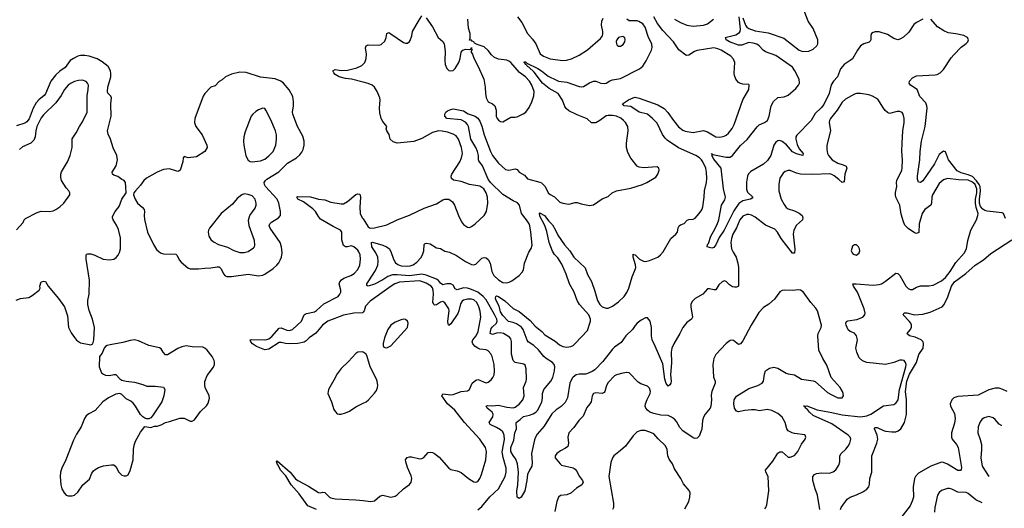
# Model space of a CAD drawing. Header units: inches. Extents: x 2057696 to 2160536, y 827480 to 1016834.
# Tile 404 of 422: x 2136681 to 2146199, y 993542 to 998264. Entities that reach past the tile are written whole.
import ezdxf

# ---------------------------------------------------------------- set-up
doc = ezdxf.new("R2010")
doc.units = ezdxf.units.IN
doc.header["$MEASUREMENT"] = 0
doc.layers.add('C1939', color=7, linetype='Continuous')
doc.layers.add('C1949', color=7, linetype='Continuous')

msp = doc.modelspace()

# ---------------------------------------------------------------- linework, layer by layer
at = {"layer": 'C1939', "color": 5}
for points, elevation in [([(2136646.2, 995553.8), (2136690, 995568.2), (2136770, 995580.4), (2136803.3, 995596.7), (2136869, 995650), (2136879.3, 995670), (2136877.2, 995690), (2136889.2, 995730), (2136916, 995736), (2136930, 995732), (2136955.5, 995690), (2137054.9, 995570), (2137113.4, 995490), (2137142.9, 995402.9), (2137153.7, 995290), (2137178.5, 995238.6), (2137210, 995190.8), (2137230, 995167.3), (2137270, 995140.5), (2137370, 995121), (2137388, 995130), (2137397.2, 995170), (2137402.9, 995290), (2137384.2, 995370), (2137352.7, 995452.7), (2137339.6, 995510), (2137339.6, 995550), (2137351.8, 995610), (2137354.5, 995745.5), (2137323.5, 995950), (2137322.9, 995990), (2137330, 995999.1), (2137338.9, 996001.1), (2137370, 995999.5), (2137407.7, 995987.7), (2137488.2, 995948.2), (2137550, 995941.7), (2137590, 995948.7), (2137615.3, 995964.7), (2137633.2, 995986.8), (2137646.2, 996013.8), (2137654.8, 996050), (2137654.5, 996154.5), (2137635.2, 996235.2), (2137617, 996277), (2137585.6, 996330), (2137577, 996350), (2137578, 996362), (2137604.5, 996410), (2137641.7, 996458.3), (2137669.7, 996530.3), (2137709.2, 996590), (2137706.8, 996646.8), (2137703.7, 996690), (2137690, 996709.2), (2137670, 996718.4), (2137630, 996749.5), (2137590, 996761.2), (2137579, 996770), (2137574, 996790), (2137613.2, 996850), (2137625.2, 996910), (2137619.3, 996950), (2137585.3, 997025.3), (2137557.6, 997110), (2137537.1, 997157.1), (2137531.5, 997190), (2137566, 997330), (2137561.1, 997450), (2137569.5, 997510), (2137563.3, 997523.3), (2137532.7, 997552.7), (2137528.6, 997570), (2137533.8, 997610), (2137561.4, 997710), (2137563.7, 997743.7), (2137559.7, 997770), (2137537.6, 997810), (2137477.3, 997857.3), (2137430, 997885.3), (2137351.4, 997911.4), (2137310, 997918), (2137270, 997917.1), (2137243, 997910), (2137200.4, 997890), (2137170, 997869.7), (2137119.3, 997800.7), (2137070, 997766.8), (2137030, 997730.9), (2136982.2, 997670), (2136930, 997548.3), (2136916.5, 997530), (2136867.2, 997490), (2136841.3, 997458.7), (2136811.3, 997408.7), (2136773.5, 997306.5), (2136750, 997277.7), (2136730, 997263.7), (2136650, 997236.9)], 420), ([(2140000, 997660.4), (2139890, 997687.8), (2139830, 997696), (2139770, 997712.3), (2139730, 997732.7), (2139717, 997750), (2139709.6, 997770.4), (2139730, 997782), (2139790, 997772.7), (2139850, 997775.3), (2139940.2, 997799.8), (2139990, 997821.7), (2140000, 997832.2)], 380), ([(2136650, 996233.4), (2136714.8, 996305.2), (2136725.6, 996330), (2136737.7, 996342.3), (2136850, 996399.1), (2136890, 996414), (2136970, 996410.4), (2137003.9, 996416.1), (2137030, 996428), (2137070, 996455.5), (2137106.6, 996490), (2137166.6, 996570), (2137166.6, 996590), (2137156, 996610), (2137130, 996639.3), (2137084.2, 996710), (2137078, 996738), (2137078, 996770), (2137085.8, 996794.2), (2137144.7, 996890), (2137169.8, 996950.2), (2137187.1, 997030), (2137190, 997110.7), (2137228.6, 997171.4), (2137258.7, 997230), (2137290, 997275.5), (2137334.2, 997370), (2137333.3, 997526.7), (2137344.8, 997590), (2137345.1, 997630), (2137338, 997650), (2137324.7, 997664.7), (2137290, 997679.3), (2137250, 997677.1), (2137210, 997665), (2137177.4, 997650), (2137150.2, 997630), (2137115.6, 997590), (2137081.4, 997530), (2137030, 997459.8), (2136910, 997344.2), (2136890, 997316.4), (2136846.4, 997230), (2136837.2, 997190), (2136832.3, 997130), (2136819.1, 997100.9), (2136790, 997070.9), (2136710, 997034.5), (2136678.9, 997010)], 440), ([(2140000, 995437.8), (2139993.4, 995430), (2139910, 995427.7), (2139810, 995407.2), (2139660.7, 995350), (2139607.6, 995310), (2139545.1, 995234.9), (2139479.6, 995190), (2139450, 995158.9), (2139431.9, 995148.1), (2139370, 995134), (2139289.9, 995129.9), (2139250, 995132.8), (2139210, 995144.2), (2139190, 995142.9), (2139090, 995079.8), (2139050, 995072.4), (2138970, 995105.6), (2138932.7, 995130), (2138915.1, 995150), (2138909.4, 995170), (2138925.7, 995174.3), (2139050, 995170.2), (2139070, 995171.5), (2139090, 995179), (2139118.1, 995201.9), (2139190, 995282), (2139210, 995287.2), (2139263.6, 995263.6), (2139290, 995259.4), (2139317.6, 995270), (2139404.6, 995350), (2139429.8, 995410), (2139440.9, 995419.1), (2139454.6, 995425.5), (2139530, 995439.7), (2139550, 995452.6), (2139621.7, 995518.3), (2139758.3, 995590), (2139775.3, 995610), (2139784.4, 995630), (2139784, 995650), (2139768.3, 995710), (2139775.1, 995730), (2139791.8, 995748.2), (2139815.7, 995764.3), (2139880.7, 995790), (2139913.7, 995810), (2139950, 995849), (2139968.2, 995890), (2139976.1, 995950), (2139971.6, 995991.6), (2139960.2, 996020.2), (2139950, 996036.9), (2139910, 996069.6), (2139890, 996077), (2139850, 996067.3), (2139830, 996067.3), (2139810, 996082.7), (2139794.7, 996134.7), (2139795.3, 996210), (2139783, 996230), (2139710, 996266.6), (2139590, 996336.4), (2139570, 996360.5), (2139540.6, 996410), (2139515.7, 996435.7), (2139424.9, 996504.9), (2139369.8, 996530), (2139359.5, 996550), (2139365.2, 996554.8), (2139491.7, 996551.7), (2139569, 996529), (2139630, 996523.1), (2139690, 996501.7), (2139790, 996484.6), (2139810, 996484.9), (2139850, 996505.3), (2139930, 996575.3), (2139950, 996581.6), (2139970, 996576), (2139975.8, 996550), (2139968.8, 996451.2), (2139973.4, 996390), (2139992, 996350), (2140000, 996337.8)], 380), ([(2140000, 995049.9), (2139994, 995054), (2139950, 995051.5), (2139930, 995037.6), (2139860.5, 994959.5), (2139790, 994894), (2139750, 994842), (2139719.2, 994780.8), (2139664.9, 994690), (2139660.7, 994650), (2139696.3, 994570), (2139718, 994498), (2139733.2, 994473.2), (2139750, 994456), (2139770, 994450.7), (2139790, 994450.6), (2139830, 994463.1), (2139870, 994481.7), (2139930, 994523.6), (2140000, 994556.4)], 420), ([(2139550.2, 993530.2), (2139465.2, 993565.2), (2139381.7, 993681.7), (2139303.8, 993770), (2139254.2, 993854.2), (2139202.3, 993910), (2139179.6, 993959.5), (2139169.9, 993970), (2139164.5, 993990), (2139170, 994001.6), (2139297, 993890), (2139347, 993827), (2139369.2, 993809.2), (2139474.2, 993754.2), (2139570, 993694), (2139590, 993691.3), (2139610, 993699), (2139630, 993696), (2139675.3, 993650), (2139690, 993642.1), (2139730, 993633.9), (2139930, 993624.8), (2140000, 993616.8)], 380)]:
    msp.add_lwpolyline(points, dxfattribs=dict(at, elevation=elevation))
for points, elevation in [([(2138810, 997755.8), (2138730, 997736.4), (2138670, 997711.3), (2138639.1, 997680.9), (2138610, 997666.3), (2138570, 997623.1), (2138529.3, 997610.7), (2138470.4, 997550), (2138453.9, 997526.1), (2138374.9, 997310), (2138370.3, 997270), (2138383.1, 997230), (2138444.9, 997150), (2138490.6, 997050), (2138493.4, 997030), (2138470.7, 996990), (2138390, 996938), (2138310, 996929.3), (2138270, 996942), (2138261, 996930), (2138257.3, 996890), (2138233, 996810), (2138219.9, 996800.1), (2138210, 996797.6), (2138190, 996801.7), (2138130, 996821.7), (2138070, 996815.1), (2138010, 996791.1), (2137907.8, 996732.2), (2137881.1, 996710), (2137850, 996665.6), (2137800.7, 996610), (2137786, 996590), (2137782.8, 996570), (2137797.1, 996530), (2137820.5, 996490), (2137867.3, 996450), (2137884, 996430), (2137887.7, 996410), (2137883, 996370), (2137887.9, 996332.1), (2137915.3, 996210), (2137974.3, 996090), (2138004.1, 996044.1), (2138030, 996018.7), (2138050, 996006), (2138070, 996002.4), (2138190, 995998), (2138204.9, 995984.9), (2138224.4, 995944.4), (2138241.2, 995921.2), (2138305.8, 995865.9), (2138330, 995855.8), (2138410, 995854.6), (2138470, 995863.1), (2138530, 995864), (2138590, 995875.9), (2138610, 995874.2), (2138630, 995854.4), (2138650, 995806), (2138668.2, 995788.2), (2138683, 995783), (2138730, 995782), (2138890, 995802.8), (2138990, 995789), (2139030, 995794.9), (2139050, 995804.4), (2139130, 995858.5), (2139165.4, 995890), (2139186.6, 995913.4), (2139200.3, 995939.7), (2139210.8, 995970), (2139217.1, 996010), (2139211.8, 996068.2), (2139199, 996110), (2139102.8, 996250), (2139094, 996270), (2139098.7, 996290), (2139113.7, 996306.3), (2139183.6, 996350), (2139202, 996370), (2139202.8, 996410), (2139185.5, 996490), (2139169.3, 996529.3), (2139057.4, 996650), (2139047.7, 996670), (2139045.3, 996690), (2139056, 996710), (2139070, 996721.8), (2139186.2, 996793.8), (2139270, 996878), (2139355.6, 996930), (2139390, 996958.7), (2139410, 996984.4), (2139422, 997010), (2139431, 997050), (2139432, 997090), (2139418, 997138), (2139366.4, 997230), (2139322.9, 997350), (2139319.3, 997370), (2139328.3, 997430), (2139328.3, 997470), (2139321.7, 997521.7), (2139286.2, 997586.2), (2139231, 997651), (2139205.2, 997670), (2139150, 997691.2), (2139010, 997708.2), (2138870, 997752.8)], 420), ([(2139030, 997409.2), (2138990, 997392.3), (2138964.9, 997375.1), (2138934.8, 997350), (2138918.8, 997330), (2138861.2, 997178.8), (2138848.4, 997131.6), (2138845.4, 997090), (2138849.2, 997050), (2138867.4, 996947.4), (2138890, 996906.8), (2138910, 996893.4), (2138930, 996888.5), (2139010, 996900.9), (2139050, 996916), (2139090, 996947.4), (2139131.2, 996990), (2139158.5, 997050), (2139164.7, 997110), (2139162.2, 997150), (2139152.4, 997190), (2139110, 997296), (2139059.3, 997390), (2139050, 997404)], 440), ([(2138850, 996580.5), (2138830, 996571.8), (2138783.1, 996536.9), (2138737.7, 996482.3), (2138630, 996389.6), (2138516.3, 996250), (2138506, 996230), (2138502.4, 996210), (2138510.4, 996170), (2138530, 996140.5), (2138555.9, 996115.9), (2138602, 996090), (2138690, 996064), (2138750, 996034.6), (2138810, 996014.9), (2138850, 996013.1), (2138890, 996024.2), (2138941.6, 996058.4), (2138952.3, 996070), (2138955.6, 996084.4), (2138951.5, 996130), (2138900.3, 996270), (2138893.6, 996326.4), (2138907.2, 996372.8), (2138959, 996441), (2138966.8, 996470), (2138966.8, 996490), (2138957.2, 996530), (2138930, 996559.8), (2138890, 996575.1)], 440), ([(2137790, 995169.6), (2137750, 995164.7), (2137676.7, 995143.3), (2137557.3, 995122.7), (2137526.2, 995113.8), (2137510, 995104), (2137498.8, 995090), (2137479.8, 995040.2), (2137451.6, 995008.4), (2137448.5, 994910), (2137473.4, 994850), (2137490, 994837.1), (2137511.5, 994828.5), (2137550, 994826.4), (2137590, 994835.5), (2137610, 994833.4), (2137650, 994793.1), (2137670, 994780.8), (2137710, 994770.3), (2137790, 994759.5), (2137870, 994737.1), (2137910, 994720.5), (2137990, 994722), (2138070, 994710.8), (2138082.8, 994690), (2138075.8, 994630), (2138054.6, 994570), (2138042.6, 994550), (2137965.3, 994434.7), (2137950, 994417.2), (2137930, 994405.2), (2137910, 994405.2), (2137890, 994412), (2137870, 994426.6), (2137850, 994449.6), (2137801.5, 994530), (2137778, 994558), (2137755.6, 994575.6), (2137710, 994599.4), (2137670, 994640.4), (2137650, 994649.8), (2137610, 994644.8), (2137539.5, 994610), (2137485.7, 994570), (2137410, 994487.8), (2137350, 994455.8), (2137324.4, 994435.6), (2137306.7, 994410), (2137276.1, 994330), (2137230, 994256.9), (2137201.4, 994198.6), (2137126, 994010), (2137088, 993930), (2137075.6, 993890), (2137072.7, 993850), (2137079, 993770), (2137090.2, 993730), (2137110, 993692), (2137130, 993670.3), (2137150, 993662.8), (2137190, 993662), (2137210, 993668.9), (2137243.2, 993696.8), (2137292.6, 993767.4), (2137357, 993823), (2137378.9, 993881.1), (2137394.8, 993905.2), (2137410, 993918.3), (2137444.4, 993935.6), (2137490, 993951.7), (2137570, 993962.4), (2137590, 993960.5), (2137610, 993946.8), (2137640.4, 993890), (2137670, 993861.6), (2137690, 993854.9), (2137710, 993854.9), (2137730, 993864.9), (2137750, 993906), (2137779.2, 994010), (2137780.9, 994110), (2137787.7, 994152.3), (2137799.7, 994190), (2137850, 994278.8), (2137890, 994331), (2137950, 994322.8), (2137984.7, 994335.3), (2138010, 994336), (2138050, 994347.3), (2138090, 994370.7), (2138130, 994379.1), (2138230, 994412.7), (2138270, 994413), (2138330, 994384.9), (2138350, 994384.9), (2138370, 994398), (2138430, 994475.8), (2138488.2, 994531.8), (2138503, 994557), (2138514.7, 994605.3), (2138511.2, 994630), (2138473.8, 994710), (2138469.8, 994730.2), (2138471.8, 994768.2), (2138493.9, 994826.1), (2138555.5, 994904.5), (2138563, 994930), (2138563, 994950), (2138559.7, 994970), (2138541.6, 995010), (2138494.5, 995070), (2138470, 995089.6), (2138450, 995098.9), (2138350, 995103.1), (2138290, 995111), (2138250, 995102.7), (2138210, 995087.4), (2138110, 995026.3), (2138090, 995025.1), (2138066.6, 995050), (2138050, 995084), (2138033.2, 995093.2), (2137930, 995114.5), (2137830, 995161.6)], 420)]:
    msp.add_lwpolyline(points, close=True, dxfattribs=dict(at, elevation=elevation))
at = {"layer": 'C1949', "color": 5}
for points, elevation in [([(2143670, 998280.4), (2143695.8, 998210), (2143711.5, 998191.5), (2143730, 998179.2), (2143790, 998156.8), (2143916.7, 998136.7), (2144066.4, 998086.4), (2144215.5, 997970), (2144250, 997957.3), (2144310, 997958.3), (2144350, 997979.6), (2144386, 998010), (2144395.4, 998030), (2144397.2, 998070), (2144350, 998178), (2144304.1, 998250), (2144255, 998375)], 320), ([(2140000, 997832.2), (2140016.9, 997850), (2140031.3, 997890), (2140033, 997930), (2140024.7, 997990), (2140029.7, 998010.3), (2140050, 998019.3), (2140150, 998016.3), (2140175.9, 998024.1), (2140210, 998056), (2140222.9, 998090), (2140229.5, 998130), (2140243.2, 998136.8), (2140250, 998138.8), (2140270, 998127.3), (2140390, 998042.8), (2140410, 998036), (2140430, 998038), (2140450, 998051.3), (2140456.6, 998063.4), (2140473.3, 998106.7), (2140479.5, 998150), (2140537, 998250), (2140570, 998301)], 380), ([(2140610, 998282.8), (2140670, 998194.8), (2140727.7, 998090), (2140772.1, 998052.1), (2140784.9, 998030), (2140795.5, 997955.5), (2140792.2, 997870), (2140795.3, 997830), (2140810, 997790.8), (2140830, 997773.4), (2140850, 997770.6), (2140870, 997774), (2140890, 997790.8), (2140925.6, 997850), (2140938.7, 997890), (2140949.6, 997950.4), (2140964, 997970), (2140990, 997978.8), (2141030, 997974), (2141042, 997978), (2141050, 997994), (2141052, 997970), (2141043.6, 997956.4), (2141044.7, 997950), (2141058, 997930), (2141070, 997892), (2141112.4, 997812.4), (2141168.9, 997688.9), (2141182, 997610), (2141183.6, 997550), (2141190.4, 997510), (2141210.4, 997470.3), (2141250, 997452), (2141272.8, 997430), (2141285.8, 997390), (2141286.7, 997330), (2141298, 997310), (2141310, 997294), (2141330, 997278.8), (2141350, 997276.3), (2141430, 997322), (2141470, 997321.6), (2141490, 997326), (2141547, 997353), (2141572.3, 997370), (2141606.1, 997413.9), (2141631.8, 997468.2), (2141652.2, 997527.8), (2141653.8, 997570), (2141633.1, 997630), (2141608.2, 997670), (2141570.7, 997710), (2141513.7, 997753.7), (2141429.7, 997850), (2141410, 997864.2), (2141390, 997871.7), (2141310, 997883.5), (2141270, 997896.9), (2141242.5, 997922.5), (2141210, 997966.6), (2141170, 998000.9), (2141104.1, 998024.1), (2141078, 998038), (2141070, 998048), (2141055.3, 998055.3), (2141050, 998066), (2141030, 998066), (2141036.4, 998083.6), (2141035.1, 998130), (2141020.7, 998180.7), (2141012.3, 998270)], 380), ([(2144414.7, 993530), (2144392, 993670), (2144370, 993729), (2144348.1, 993811.9), (2144347.8, 993850), (2144363.7, 993870), (2144382.5, 993877.5), (2144430, 993883.1), (2144510, 993881.6), (2144545.4, 993894.6), (2144570, 993914), (2144600.5, 993959.5), (2144607.6, 993990), (2144609.7, 994050.3), (2144622, 994070), (2144667.3, 994112.7), (2144690, 994142), (2144706, 994170), (2144716.2, 994210), (2144707.6, 994230), (2144689.6, 994250), (2144530, 994357.9), (2144350, 994438.8), (2144315.8, 994470), (2144296.2, 994496.2), (2144277, 994510), (2144277, 994517), (2144267.5, 994527.5), (2144258, 994530), (2144290, 994531.7), (2144390, 994492.7), (2144530, 994468.4), (2144630, 994443.6), (2144810, 994424.8), (2144870, 994436), (2144907.8, 994452.2), (2145030, 994530.8), (2145130, 994545.3), (2145150, 994557.6), (2145160.5, 994570), (2145171.6, 994590), (2145185.7, 994690), (2145247.6, 994910), (2145249.7, 994930), (2145244.2, 994950), (2145230, 994969.5), (2145210, 994973.6), (2145190, 994973.3), (2145129.5, 994949.5), (2145050, 994933), (2144871, 994951), (2144826.9, 994966.9), (2144796.2, 994996.2), (2144771.6, 995050), (2144764.7, 995090), (2144779.7, 995170), (2144771.1, 995210), (2144750, 995235.1), (2144709.7, 995249.7), (2144690, 995266), (2144671.2, 995310), (2144668, 995330), (2144673.4, 995346.6), (2144686.2, 995353.8), (2144773.9, 995366.1), (2144830.8, 995389.2), (2144849.6, 995410), (2144852.9, 995427.1), (2144844.7, 995470), (2144781.1, 995630), (2144742, 995690), (2144735.3, 995710), (2144767.8, 995712.2), (2144930, 995698.3), (2144990, 995704.9), (2145010, 995712.4), (2145050, 995737.6), (2145150, 995814), (2145170, 995810.8), (2145190, 995790.8), (2145246.4, 995690), (2145270, 995665.5), (2145290, 995655.5), (2145310, 995657.1), (2145350, 995679.5), (2145389.8, 995690.2), (2145470, 995692.1), (2145510, 995698.4), (2145590, 995740.5), (2145630, 995771.8), (2145675.7, 995830), (2145730, 995918.5), (2145810, 996007.4), (2145833.3, 996050), (2145845.7, 996130), (2145876.5, 996230), (2145931, 996329), (2145943.7, 996370), (2145944.6, 996390), (2145927.1, 996447.1), (2145919.7, 996490), (2145920.3, 996530), (2145931.7, 996590), (2145932.4, 996630), (2145915.7, 996670), (2145890, 996694.8), (2145850, 996711.7), (2145754.4, 996714.4), (2145650.3, 996729.7), (2145610, 996715.1), (2145570, 996679.6), (2145504.2, 996570), (2145498.2, 996550), (2145495.8, 996490), (2145489.1, 996470.9), (2145430, 996429.7), (2145404.2, 996390), (2145376.2, 996290), (2145372.1, 996208), (2145350, 996198.9), (2145330, 996204.4), (2145270, 996246.9), (2145238.4, 996278.4), (2145223.1, 996310), (2145202.6, 996382.6), (2145187.3, 996470), (2145151.4, 996550), (2145147.6, 996570), (2145147.8, 996592.2), (2145159.3, 996650), (2145156.8, 996690), (2145160.3, 996710), (2145207.7, 996810), (2145212.8, 996830), (2145213.6, 996910), (2145207.7, 996992.3), (2145209.8, 997070), (2145218.2, 997190), (2145230.8, 997270), (2145229.7, 997310), (2145220.5, 997350), (2145210, 997365.1), (2145190, 997375.4), (2145164, 997376), (2145090, 997357.2), (2145070, 997365.2), (2145046.5, 997386.5), (2145029.7, 997409.7), (2144976.9, 997496.9), (2144924.4, 997524.4), (2144890, 997536.2), (2144810, 997551.6), (2144770, 997551.5), (2144750, 997543.5), (2144665, 997495), (2144630, 997466), (2144583.6, 997390), (2144519.5, 997310), (2144508.9, 997290), (2144504.9, 997270), (2144519.5, 997190), (2144482.4, 997050), (2144483.1, 997010), (2144490.3, 996970), (2144498.7, 996950), (2144533.7, 996910), (2144590, 996876.2), (2144641.8, 996861.8), (2144668.6, 996848.6), (2144674.9, 996830), (2144656.5, 996770), (2144650, 996695.3), (2144630, 996689.5), (2144600.3, 996720.3), (2144554.5, 996754.5), (2144530, 996768.7), (2144512.8, 996772.8), (2144348.2, 996768.2), (2144230, 996771.1), (2144190, 996781.3), (2144130, 996805.1), (2144110, 996807), (2144082, 996798), (2144059.9, 996780.1), (2144028.9, 996731.1), (2144018.4, 996670), (2144020.3, 996610), (2144043.2, 996530), (2144070, 996477.1), (2144090, 996448.8), (2144110, 996436), (2144170, 996416.5), (2144214.8, 996394.8), (2144244.4, 996370), (2144251.8, 996350), (2144246.4, 996330), (2144190, 996278.4), (2144165.3, 996230), (2144159.1, 996190), (2144174.8, 996045.2), (2144170, 996006), (2144150, 996007.3), (2144042.7, 996150), (2144007.2, 996210), (2143979.8, 996239.8), (2143890, 996278), (2143790, 996356.4), (2143755.8, 996375.8), (2143730, 996381.5), (2143710, 996379.8), (2143670, 996363.5), (2143640.7, 996330), (2143608.6, 996251.4), (2143575.9, 996190), (2143562.2, 996150), (2143556.5, 996110), (2143563.2, 996050), (2143576.9, 996016.9), (2143607.1, 995967.1), (2143624.1, 995910), (2143628.5, 995870), (2143630.3, 995690), (2143610, 995679.7), (2143590, 995678.3), (2143570, 995683.5), (2143542.5, 995702.5), (2143510, 995734), (2143490, 995739.5), (2143470.4, 995729.6), (2143439.1, 995700.9), (2143410, 995653.2), (2143390, 995652), (2143350, 995663.7), (2143330, 995661.2), (2143284.9, 995610), (2143210.3, 995569.7), (2143180.3, 995539.7), (2143168.8, 995511.2), (2143168.7, 995490), (2143186, 995390), (2143174, 995370), (2143130, 995337), (2143090.3, 995289.7), (2143061.3, 995230), (2143002.8, 995130), (2142986, 995090), (2142978.8, 995050), (2142980.2, 994950), (2142971.7, 994831.7), (2142979.1, 994770), (2142976, 994750), (2142966.4, 994733.6), (2142950, 994722), (2142930, 994748.7), (2142918.3, 994790), (2142898.3, 994938.3), (2142825.2, 995110), (2142794.1, 995170), (2142786.9, 995210), (2142787.6, 995290), (2142774.7, 995350), (2142750, 995382.9), (2142730, 995383.6), (2142690, 995361), (2142649, 995330), (2142630, 995309.6), (2142604.9, 995270), (2142541.6, 995210), (2142495.9, 995144.1), (2142430, 995099.3), (2142410, 995079.3), (2142318.8, 994961.2), (2142239.2, 994880.8), (2142215.6, 994864.4), (2142170, 994843.9), (2142150, 994838.4), (2142090, 994837.3), (2142061.1, 994830), (2142030.2, 994810), (2142021.5, 994798.5), (2141997.7, 994750), (2141975.1, 994610), (2141954.2, 994565.8), (2141915, 994525), (2141865.9, 994494.1), (2141825.1, 994454.9), (2141750, 994336.4), (2141682.4, 994257.6), (2141668, 994230), (2141657.6, 994202.4), (2141628.8, 994070), (2141634.9, 993985.1), (2141632.2, 993950), (2141608.2, 993911.8), (2141590.7, 993870), (2141584, 993810), (2141564, 993710), (2141530, 993649), (2141510, 993635.3), (2141490, 993648), (2141487.2, 993707.2), (2141497.7, 993770), (2141503.1, 993890), (2141494.5, 993970), (2141477.7, 994017.7), (2141450, 994052), (2141430, 994089.5), (2141427.3, 994110), (2141429.9, 994130), (2141459.1, 994200.9), (2141468.8, 994271.2), (2141482, 994310), (2141479.7, 994370), (2141520.4, 994399.6), (2141550, 994430.1), (2141610, 994442.7), (2141644.1, 994455.9), (2141669.4, 994470.6), (2141688.5, 994491.5), (2141729.3, 994570), (2141735.3, 994604.7), (2141733.4, 994650), (2141746.8, 994690), (2141814, 994770), (2141834.7, 994805.3), (2141851.3, 994868.7), (2141853.2, 994910), (2141848.5, 994930), (2141832.9, 994950), (2141769.7, 994989.7), (2141747.3, 995010), (2141694.6, 995074.6), (2141650, 995114), (2141597.2, 995150), (2141586.2, 995166.2), (2141548.7, 995268.7), (2141531.7, 995291.7), (2141484.6, 995324.6), (2141450, 995337.8), (2141405.6, 995345.6), (2141350, 995405.5), (2141330, 995439.7), (2141315.3, 995495.3), (2141286.3, 995550), (2141280.5, 995570), (2141282.7, 995590), (2141290, 995593.7), (2141310, 995588), (2141370, 995547.7), (2141452.2, 995472.2), (2141510, 995443.8), (2141616.3, 995356.3), (2141662.5, 995302.6), (2141728.5, 995250), (2141758.7, 995218.7), (2141857.6, 995157.6), (2141900.2, 995120.2), (2141930, 995106), (2141970, 995100.2), (2142010, 995105.2), (2142030, 995115.5), (2142050, 995133.2), (2142170, 995261.5), (2142199.2, 995350), (2142199.3, 995370), (2142181.6, 995410), (2142092.2, 995510), (2142069.9, 995550), (2142039.4, 995630), (2141996.5, 995710), (2141963.7, 995803.7), (2141922.3, 995902.3), (2141883.8, 995963.8), (2141850, 995995.8), (2141830, 996027.8), (2141798, 996110), (2141777.1, 996217.1), (2141756.1, 996276.1), (2141710, 996363.7), (2141705.6, 996394.4), (2141710, 996401), (2141713.7, 996393.7), (2141754.9, 996370), (2141796, 996316), (2141830, 996282.6), (2141861.6, 996230), (2141882.4, 996182.4), (2141947.2, 996087.2), (2141998, 996030), (2142036.5, 995970), (2142145.9, 995865.9), (2142170, 995800.7), (2142210, 995733.4), (2142241.2, 995641.2), (2142265.4, 995550), (2142288, 995510), (2142312.7, 995490), (2142350, 995476.1), (2142370, 995476.9), (2142410, 995494.7), (2142470, 995537.7), (2142525.8, 995590), (2142550, 995626.2), (2142570, 995669.1), (2142601.6, 995778.4), (2142632, 995850), (2142635.6, 995870), (2142633.1, 995893.1), (2142609.8, 995970), (2142610, 995998), (2142613.4, 995993.4), (2142630, 995992.2), (2142672.9, 995950), (2142710.1, 995930.1), (2142730, 995928.4), (2142770, 995937.4), (2142849.6, 995970), (2142875.8, 995990), (2142900.4, 996019.6), (2142976.4, 996150), (2143023.6, 996190), (2143040.5, 996210), (2143047, 996253), (2143055.1, 996270), (2143070, 996281.6), (2143104.8, 996295.2), (2143133.6, 996326.4), (2143150, 996333), (2143190, 996337.1), (2143210, 996346.4), (2143250, 996390.7), (2143273.5, 996426.5), (2143283.8, 996456.2), (2143296.9, 996550), (2143299.7, 996610), (2143318.5, 996690), (2143322.2, 996730), (2143320.9, 996790), (2143314, 996830), (2143285.6, 996890), (2143272.4, 996910), (2143250.9, 996930), (2143216.9, 996950), (2143050, 997023.7), (2142938.9, 997098.9), (2142918.9, 997118.9), (2142895.5, 997155.5), (2142844.5, 997264.5), (2142799.3, 997310), (2142750, 997349.8), (2142669.5, 997370), (2142590, 997423.5), (2142524, 997430), (2142509, 997450), (2142567.6, 997490), (2142610, 997509.1), (2142630, 997514.2), (2142670, 997506.2), (2142850, 997441.6), (2142910, 997406.5), (2142947.2, 997367.2), (2142999.8, 997290), (2143050, 997228.2), (2143090, 997196.5), (2143113.5, 997186.5), (2143190, 997171.8), (2143290, 997192.2), (2143330, 997179.5), (2143410, 997130.3), (2143450, 997128.9), (2143490, 997138.9), (2143510.8, 997149.2), (2143532.7, 997167.3), (2143568, 997212), (2143588.9, 997251.1), (2143671.1, 997488.9), (2143729.2, 997590), (2143733.2, 997630), (2143730, 997638), (2143670, 997639.3), (2143650, 997646), (2143630, 997656), (2143604.2, 997690), (2143590, 997724), (2143587.2, 997747.2), (2143595.4, 997850), (2143582.4, 997882.4), (2143555.1, 997910), (2143462.4, 997970), (2143430, 997983.4), (2143390, 997991.1), (2143230, 997965.4), (2143204.5, 997955.5), (2143150, 997920.9), (2143130, 997916.9), (2143121.4, 997921.4), (2143053.1, 997973.1), (2143002, 998050), (2142897.8, 998157.8), (2142846.8, 998226.8), (2142811.8, 998291.8)], 340), ([(2141491.7, 998291.7), (2141535.5, 998235.5), (2141588.5, 998130), (2141636.8, 998076.8), (2141670.3, 998030), (2141712.8, 997932.8), (2141745.5, 997910), (2141810, 997884.9), (2141930, 997868.1), (2141967.7, 997872.3), (2142013.9, 997886.1), (2142090, 997921.7), (2142169, 997971), (2142296.6, 998083.4), (2142313.2, 998106.8), (2142318.9, 998130), (2142318.9, 998150), (2142303.5, 998210), (2142308, 998250), (2142320.6, 998279.4)], 380), ([(2145412, 998270), (2145350, 998238), (2145323.5, 998216.5), (2145276.9, 998143.1), (2145225, 998095.1), (2145190, 998074.3), (2145170, 998069.7), (2145150, 998074), (2145130, 998082), (2145070, 998120.4), (2144990, 998144.7), (2144950, 998146.3), (2144930, 998140.5), (2144915.5, 998130), (2144907, 998110), (2144908.5, 998070), (2144903.4, 998056.6), (2144892.4, 998047.6), (2144842.4, 998030), (2144810, 998009.7), (2144778.9, 997970), (2144730, 997886.9), (2144710, 997868.5), (2144650.3, 997830), (2144616.5, 997790), (2144587, 997710), (2144547.9, 997670), (2144524.5, 997635.5), (2144504.8, 997550), (2144455.4, 997444.6), (2144428.8, 997411.2), (2144370, 997356.1), (2144330.9, 997290), (2144192.1, 997147.9), (2144184.3, 997130), (2144184.4, 997110), (2144197.5, 997057.5), (2144216.1, 997016.1), (2144254.6, 996970), (2144251, 996950), (2144190, 996965.8), (2144150, 996985.6), (2144093, 997053), (2144050, 997087.4), (2144030, 997095.9), (2144010, 997094.4), (2143990, 997081.4), (2143970.1, 997049.9), (2143942.3, 996950), (2143910, 996902), (2143870, 996866.5), (2143750, 996796.8), (2143727.4, 996772.6), (2143716.4, 996750), (2143706.9, 996693.1), (2143705.9, 996625.9), (2143716.6, 996596.6), (2143766.4, 996550), (2143760.4, 996539.6), (2143746.8, 996530), (2143670, 996513), (2143632.4, 996487.6), (2143583.9, 996416.1), (2143490, 996229), (2143442, 996158), (2143410, 996088.2), (2143390, 996060.7), (2143370, 996055.1), (2143327.8, 996070), (2143329.7, 996090), (2143338, 996102), (2143360.5, 996170), (2143401.8, 996238.2), (2143426.2, 996293.8), (2143437.7, 996330), (2143463.9, 996470), (2143496.7, 996523.3), (2143503.4, 996550), (2143485.8, 996630), (2143463.4, 996830), (2143390, 996915.8), (2143371.8, 996950), (2143376.4, 996956.4), (2143369.6, 996970), (2143380.7, 996960.7), (2143510, 996933.5), (2143550, 996936), (2143570, 996951), (2143650, 997046.6), (2143712.7, 997107.3), (2143810, 997228.8), (2143830, 997245.9), (2143880.5, 997270), (2143908.3, 997290), (2143926.2, 997330), (2143945.6, 997430), (2143967.3, 997472.7), (2144010, 997510.4), (2144070, 997517), (2144110, 997534), (2144182.9, 997597.1), (2144208.7, 997630), (2144217.6, 997650), (2144214.2, 997690), (2144174.7, 997770), (2144150, 997804.1), (2143990, 997917.4), (2143890, 997953), (2143868.6, 997968.6), (2143830, 998012.3), (2143807.7, 998027.7), (2143770, 998038.3), (2143730, 998042), (2143662.7, 998017.3), (2143630, 998016.4), (2143543.5, 998050), (2143511.5, 998070), (2143505.8, 998085.8), (2143499, 998090), (2143602.3, 998117.7), (2143639.3, 998140.7), (2143646, 998150), (2143648, 998172), (2143634.5, 998290)], 320), ([(2141110, 993527.2), (2141150, 993559.5), (2141226.7, 993653.3), (2141311, 993730), (2141375, 993850), (2141384.4, 993890), (2141383.7, 993930), (2141353.3, 994033.3), (2141346, 994086), (2141367.9, 994207.9), (2141363.2, 994250), (2141350, 994279.2), (2141330, 994298.5), (2141290, 994322.2), (2141227.6, 994350), (2141218.7, 994370), (2141253.5, 994426.5), (2141257.3, 994450), (2141247, 994470), (2141199.8, 994510), (2141189.7, 994530), (2141204.6, 994535.4), (2141250, 994532.2), (2141310, 994537.8), (2141390, 994520.2), (2141450, 994513.8), (2141470, 994518.3), (2141510, 994548.8), (2141544, 994590), (2141559.1, 994630), (2141551.2, 994710), (2141577.6, 994770), (2141581.6, 994790), (2141575.6, 994890), (2141566, 994926), (2141555.1, 994935.1), (2141470.7, 994950.7), (2141449.9, 994969.9), (2141435.6, 995030), (2141435.3, 995155.3), (2141430, 995178), (2141416.8, 995196.8), (2141358.7, 995230), (2141330, 995238), (2141290, 995234.8), (2141250, 995222.5), (2141229.9, 995229.9), (2141230.7, 995250.7), (2141239.7, 995280.3), (2141247.5, 995292.5), (2141291.1, 995330), (2141296.9, 995350), (2141292, 995370), (2141270, 995415), (2141190, 995556.4), (2141160.6, 995590), (2141110, 995629.5), (2141050, 995656.7), (2141010, 995669.9), (2140970, 995672.1), (2140910, 995651.8), (2140890, 995663.6), (2140870, 995699.4), (2140850, 995709.9), (2140810, 995712.3), (2140770, 995701.4), (2140750, 995716.5), (2140730, 995742.7), (2140710, 995757.1), (2140610, 995794.6), (2140570, 995803.2), (2140450, 995788.3), (2140330, 995798.5), (2140283.3, 995796.7), (2140239.1, 995780.9), (2140190, 995749.3), (2140110, 995707.4), (2140049.5, 995689.5), (2140036.4, 995696.4), (2140037, 995710), (2140048.2, 995730), (2140119.8, 995840.2), (2140144.7, 995890), (2140146.3, 995930), (2140141.6, 995970), (2140124.7, 996010), (2140086, 996070), (2140082.7, 996110), (2140090, 996113.1), (2140190, 996085.5), (2140225.5, 996070), (2140251.9, 996051.9), (2140270, 996023), (2140296, 995950), (2140315.1, 995915.1), (2140336.9, 995896.9), (2140370, 995885), (2140430, 995881.3), (2140456, 995884), (2140484.8, 995895.2), (2140518.7, 995921.3), (2140558.1, 995961.9), (2140575.9, 995990), (2140588.9, 996030), (2140589.7, 996090.3), (2140600.1, 996099.9), (2140614.9, 996105.1), (2140650, 996096.9), (2140710, 996058.2), (2140750, 996054), (2140790, 996025.6), (2140835.5, 996015.5), (2140904.7, 995984.7), (2140990, 995927), (2141050, 995897.6), (2141070, 995894.4), (2141090, 995902.4), (2141150, 995958.4), (2141170, 995966), (2141190, 995963), (2141210, 995944.9), (2141228.9, 995910), (2141246, 995830), (2141264.4, 995790), (2141308.9, 995750), (2141350, 995724.5), (2141390, 995720.2), (2141413.6, 995726.4), (2141439.6, 995740.4), (2141509.5, 995790), (2141537.2, 995822.7), (2141550, 995846.8), (2141560.5, 995910), (2141603, 996017), (2141626.6, 996053.4), (2141634.2, 996085.8), (2141623.5, 996210), (2141613.1, 996270), (2141604.7, 996290), (2141579.2, 996330), (2141530.8, 996390), (2141511.7, 996470), (2141494, 996494), (2141450, 996512.9), (2141350, 996574.4), (2141233.5, 996690), (2141210, 996721.1), (2141155.2, 996850), (2141119.3, 996899.3), (2141115.5, 996910), (2141116.5, 996950), (2141106.5, 996990), (2141089.9, 997030), (2141041.2, 997110), (2141019.5, 997230), (2141010.4, 997250.4), (2140990, 997273.5), (2140950, 997294.4), (2140809.5, 997310), (2140792, 997330), (2140792.3, 997350), (2140800.9, 997370), (2140817.7, 997382.3), (2140850, 997395.8), (2140870, 997401.3), (2140890, 997400.3), (2140970, 997383.1), (2141014.8, 997354.8), (2141083.1, 997330), (2141110, 997312.9), (2141130, 997282.3), (2141150, 997235.8), (2141172.1, 997150), (2141231.1, 996990), (2141253.1, 996950), (2141310, 996876.3), (2141376.5, 996816.5), (2141410, 996808.4), (2141470, 996822), (2141490, 996817), (2141510.4, 996790), (2141561.8, 996761.8), (2141590, 996727.2), (2141710, 996694.6), (2141726.1, 996686.1), (2141759.5, 996650), (2141790.5, 996590), (2141810, 996572.7), (2141850, 996550.4), (2141901.6, 996501.6), (2141930, 996490.3), (2141990, 996482), (2142050, 996497.1), (2142070, 996498), (2142110, 996483.8), (2142190, 996467.3), (2142227.2, 996472.8), (2142310, 996531), (2142370, 996554.8), (2142409.7, 996590.3), (2142449, 996610), (2142590, 996634.9), (2142702, 996670), (2142744, 996690), (2142830, 996742.8), (2142849.2, 996770), (2142857.2, 996790), (2142862, 996810), (2142858, 996830), (2142842, 996842), (2142710, 996833.2), (2142670, 996837.2), (2142649.6, 996849.6), (2142590, 996924), (2142560.4, 996980.4), (2142547.2, 997030), (2142546.4, 997070), (2142562, 997190), (2142558.9, 997230), (2142538, 997270), (2142518.7, 997290), (2142490.5, 997310.5), (2142450, 997329.8), (2142410, 997337.1), (2142370, 997337.6), (2142350, 997333.3), (2142290, 997288.4), (2142250, 997268.3), (2142210, 997267.6), (2142166.3, 997306.3), (2142070, 997345), (2141990, 997383.7), (2141964, 997404), (2141950, 997423.1), (2141926.7, 997486.7), (2141887.8, 997550), (2141799.8, 997599.8), (2141735.6, 997650), (2141655.1, 997755.1), (2141603.5, 997803.5), (2141591.2, 997810), (2141582.9, 997822.9), (2141569.8, 997830), (2141565.6, 997845.6), (2141558, 997850), (2141561.6, 997858.4), (2141570, 997857.6), (2141584.9, 997844.9), (2141690, 997793.2), (2141726.4, 997770), (2141790, 997718.2), (2141870, 997678), (2141890, 997670.9), (2141970, 997658.8), (2142090, 997618.6), (2142110, 997616.1), (2142130, 997618.3), (2142190, 997654.6), (2142228.2, 997668.2), (2142250, 997668.2), (2142298, 997650), (2142330, 997647), (2142350, 997650.4), (2142386.1, 997673.9), (2142410, 997682.6), (2142490, 997694.6), (2142672.4, 997787.6), (2142704.9, 997815.1), (2142735.3, 997864.7), (2142786.9, 997970), (2142793.7, 997993.7), (2142792.8, 998030), (2142759.7, 998090), (2142728.5, 998190), (2142704.1, 998224.1), (2142667.2, 998247.2), (2142650, 998251.6), (2142572.7, 998252.7), (2142551.2, 998270)], 360), ([(2143010, 998270.2), (2143070, 998235), (2143130, 998211.2), (2143190, 998201.2), (2143290, 998209.1), (2143330, 998224.6), (2143387.3, 998270)], 340), ([(2146210, 996343.7), (2146189.7, 996389.7), (2146177.8, 996397.8), (2146032.7, 996412.7), (2146010, 996420.1), (2145990, 996433.7), (2145970, 996459.1), (2145960.1, 996490), (2145959.7, 996530), (2145970.1, 996610), (2145964.6, 996650), (2145956.4, 996670), (2145930, 996705.7), (2145890, 996747.8), (2145850, 996765.4), (2145782.1, 996782.1), (2145743.8, 996803.8), (2145658.1, 996910), (2145630, 996985.7), (2145620.9, 996990), (2145610, 996992.9), (2145570, 996961.6), (2145522.5, 996870), (2145410, 996707.8), (2145390, 996689.6), (2145370, 996693.2), (2145361.1, 996721.1), (2145359.3, 996750), (2145383.2, 996910), (2145384.9, 996990), (2145397.3, 997090), (2145433.3, 997230), (2145452.2, 997410), (2145451, 997430), (2145438.6, 997458.6), (2145381.4, 997521.4), (2145356.4, 997590), (2145290.7, 997630.7), (2145279.1, 997650), (2145282.7, 997670), (2145310, 997701.3), (2145350, 997721.2), (2145528.8, 997731.2), (2145550, 997735.3), (2145579.6, 997750), (2145610, 997781.3), (2145685, 997895), (2145710, 997925.5), (2145782.8, 997997.2), (2145830, 998032.4), (2145846, 998050), (2145852.6, 998070), (2145844.2, 998090), (2145806.6, 998110), (2145730, 998128.3), (2145655.6, 998135.6), (2145614.6, 998154.6), (2145553.4, 998193.4), (2145490, 998269.2)], 320), ([(2140000, 996337.8), (2140050, 996261.3), (2140070, 996248.3), (2140110, 996251.1), (2140230, 996279.7), (2140330, 996330.2), (2140450, 996374.6), (2140590, 996442), (2140710, 996482.6), (2140770, 996522.6), (2140790, 996530.3), (2140828.4, 996528.4), (2140863.4, 996503.4), (2140883.8, 996470), (2140922.6, 996370), (2140953.1, 996310), (2140970, 996284.9), (2141010, 996258), (2141030, 996256.9), (2141050, 996264.4), (2141084.7, 996290), (2141169.7, 996370), (2141193.5, 996410), (2141205.1, 996490), (2141202.2, 996550), (2141191.4, 996590), (2141166.4, 996630), (2141130, 996654.8), (2141029.7, 996669.7), (2140950, 996700.7), (2140873.1, 996713.1), (2140854.5, 996730), (2140851.5, 996750), (2140859.7, 996770), (2140935.8, 996890), (2140952.9, 996930), (2140960.8, 996970), (2140952.4, 997030), (2140923.1, 997110), (2140901.6, 997141.6), (2140870, 997158.7), (2140815.1, 997175.1), (2140766.4, 997186.4), (2140730, 997188.9), (2140670, 997172.8), (2140570, 997116.2), (2140490, 997086.3), (2140330, 997069.3), (2140290, 997082), (2140262, 997110), (2140252.5, 997152.5), (2140229.2, 997190), (2140225.2, 997210), (2140228.7, 997230), (2140190, 997281.2), (2140175.6, 997310), (2140163.5, 997363.5), (2140159.7, 997410), (2140165.6, 997490), (2140162.9, 997510), (2140135.6, 997570), (2140109.7, 997610), (2140088, 997630), (2140050, 997647.9), (2140000, 997660.4)], 380), ([(2144614.1, 993530), (2144621, 993550), (2144681, 993630), (2144710, 993650.7), (2144770, 993671.4), (2144830, 993699.8), (2144870, 993726.7), (2144888.1, 993750), (2144895.8, 993775.8), (2144900.3, 993830), (2144918.9, 993890), (2144919.3, 994050), (2144966.1, 994170), (2144975.8, 994210), (2144969.9, 994249.9), (2144943.1, 994310), (2144944.4, 994315.6), (2144950, 994321.6), (2144970, 994321.6), (2145030, 994292.2), (2145050, 994287.5), (2145110, 994279.8), (2145150, 994282.1), (2145172.6, 994290), (2145198.4, 994310), (2145234.7, 994370), (2145252.3, 994447.7), (2145251.9, 994590), (2145242.9, 994670), (2145255.7, 994770), (2145283.3, 994836.6), (2145349.2, 994950), (2145373, 995027), (2145415.3, 995090), (2145418, 995130), (2145414.5, 995150), (2145396, 995170), (2145336.5, 995196.5), (2145282, 995210), (2145263.3, 995223.3), (2145259.3, 995230), (2145290, 995267.7), (2145301.3, 995290), (2145303, 995310), (2145294.3, 995330), (2145278.3, 995350), (2145222, 995410), (2145229.2, 995430), (2145258, 995430), (2145330, 995410.1), (2145410, 995416.8), (2145483.6, 995436.4), (2145599.3, 995490), (2145618, 995510), (2145654.2, 995585.8), (2145688.1, 995690), (2145718.3, 995730), (2145827.4, 995810), (2145918, 995890), (2145996.8, 995943.2), (2146070, 996005.7), (2146270, 996135.8)], 320), ([(2140000, 993616.8), (2140071.3, 993608.7), (2140110, 993614.4), (2140161.6, 993658.4), (2140190, 993667.4), (2140270, 993650.3), (2140310, 993658.4), (2140330, 993670.4), (2140390, 993730.3), (2140448.8, 993771.2), (2140465.5, 993794.5), (2140470.8, 993829.2), (2140465.9, 993854.1), (2140430, 993937), (2140414, 993990), (2140412, 994010), (2140425.8, 994034.2), (2140450, 994040.5), (2140470, 994039.3), (2140550, 994021.3), (2140570, 994021.6), (2140588, 994032), (2140630, 994080.5), (2140650, 994085.5), (2140670, 994081.6), (2140690, 994070.4), (2140736.7, 994036.7), (2140830, 993928.7), (2140850, 993917), (2140910, 993903.1), (2140947.6, 993887.6), (2141018.8, 993830), (2141070, 993796.3), (2141090, 993793.4), (2141110, 993802), (2141130, 993830.8), (2141146, 993870), (2141186.6, 994010), (2141194, 994090), (2141183, 994130), (2141129.7, 994210), (2140981, 994370), (2140887, 994490), (2140817.2, 994550), (2140760.5, 994630), (2140771.4, 994648.6), (2140850, 994638.5), (2140870, 994640.6), (2140950, 994671.9), (2141010, 994676.9), (2141030.5, 994689.5), (2141054.2, 994750), (2141090, 994781.3), (2141110, 994784.9), (2141130, 994780.2), (2141170, 994759.5), (2141190, 994754.4), (2141210, 994760.4), (2141237.5, 994782.5), (2141254.9, 994805.1), (2141266.3, 994830), (2141272.2, 994867.7), (2141267.6, 994930), (2141249.8, 995009.8), (2141235.9, 995035.9), (2141210, 995062), (2141190, 995072.6), (2141130, 995080.8), (2141110, 995089.2), (2141085.4, 995105.4), (2141060.5, 995130), (2141055.5, 995150), (2141062.8, 995170), (2141094.4, 995210), (2141113.5, 995250), (2141138.5, 995390), (2141131.7, 995448.3), (2141119, 995490), (2141098.5, 995530), (2141070, 995556.1), (2141050, 995562.3), (2141010, 995562.4), (2140970, 995552.2), (2140958.1, 995541.9), (2140942.6, 995517.3), (2140927.2, 995450), (2140916.3, 995423.7), (2140850, 995325.6), (2140830, 995307.8), (2140822, 995322), (2140819.6, 995350), (2140832.8, 995450), (2140828.4, 995470), (2140790, 995528.6), (2140770, 995539.3), (2140750, 995535.4), (2140710, 995509.3), (2140690, 995505), (2140683.1, 995510), (2140675.4, 995535.4), (2140681, 995610), (2140678.5, 995650), (2140672.2, 995672.2), (2140658.4, 995690), (2140610, 995718.8), (2140550, 995738.7), (2140352.6, 995727.4), (2140308, 995712), (2140271.1, 995690), (2140070, 995542.1), (2140023.7, 995496.3), (2140010, 995449.6), (2140000, 995437.8)], 380), ([(2143882.8, 993537.2), (2143893.6, 993550), (2143903.5, 993576.5), (2143923.5, 993710), (2143916, 993850), (2143893.2, 993890), (2143889.4, 993910), (2143962.8, 993997.2), (2144010, 994074.8), (2144030, 994087.3), (2144050, 994087.3), (2144110, 994037.1), (2144130, 994034.4), (2144170, 994050.5), (2144202.9, 994090), (2144238.8, 994161.2), (2144274, 994210), (2144279.3, 994230), (2144275.3, 994250), (2144270, 994253.2), (2144170, 994264.5), (2144148.7, 994270), (2144109.7, 994289.7), (2144098, 994310), (2144080.5, 994370), (2144050, 994422.9), (2144010, 994458), (2143950, 994487.3), (2143910, 994495.6), (2143830, 994482.4), (2143790, 994492.6), (2143753.6, 994493.6), (2143690, 994488.4), (2143630, 994473.6), (2143610, 994480.9), (2143591.8, 994510), (2143582.9, 994550), (2143587.6, 994590), (2143610, 994624), (2143730, 994700.4), (2143816, 994730), (2143858.4, 994750), (2143872.6, 994770), (2143880.5, 994839.5), (2143890.8, 994869.2), (2143930, 994895.8), (2143970, 994904.6), (2144010, 994895.6), (2144090, 994847.9), (2144110, 994840.2), (2144170.3, 994830.3), (2144238, 994790), (2144350, 994773.7), (2144370, 994766.4), (2144490, 994662.4), (2144530, 994637.6), (2144590, 994610.5), (2144630, 994608.2), (2144642.7, 994630), (2144642, 994650), (2144634.5, 994670), (2144611.8, 994710), (2144526.1, 994806.1), (2144483.6, 994923.6), (2144443.5, 994990), (2144404.7, 995070), (2144394.7, 995210), (2144398, 995230), (2144429.7, 995290), (2144432.2, 995310), (2144394.5, 995450), (2144376.9, 995476.9), (2144329.7, 995529.7), (2144253.9, 995633.9), (2144230, 995649.5), (2144210, 995651.6), (2144150, 995647), (2144070, 995649.3), (2144050, 995645.2), (2144030, 995634), (2143976.5, 995563.5), (2143924.1, 995515.9), (2143870, 995481.6), (2143827.5, 995432.5), (2143750.3, 995310), (2143670, 995159.3), (2143650, 995132.7), (2143630, 995123.7), (2143582.3, 995162.3), (2143570, 995167.6), (2143550, 995163.6), (2143510, 995135.6), (2143410.4, 995029.6), (2143390.6, 994990), (2143382, 994930), (2143388, 994810), (2143403, 994770), (2143404.9, 994750), (2143370.6, 994669.4), (2143365.5, 994634.5), (2143368, 994590), (2143363, 994530), (2143355.5, 994510), (2143305.7, 994450), (2143290, 994422.7), (2143282.3, 994390), (2143273.7, 994306.3), (2143250, 994239), (2143230, 994219.5), (2143210, 994215.6), (2143190, 994221.6), (2143090, 994291.6), (2143062.6, 994322.6), (2143030, 994379.7), (2143010, 994403), (2142982.9, 994422.9), (2142950, 994438), (2142877.6, 994442.4), (2142810, 994456.7), (2142772.3, 994472.3), (2142749, 994489), (2142733.6, 994510), (2142728.2, 994530), (2142729.8, 994550), (2142746.2, 994593.9), (2142775.4, 994650), (2142778.9, 994670), (2142770, 994701.2), (2142750, 994720.9), (2142686.2, 994746.2), (2142661, 994761), (2142571.6, 994851.6), (2142550, 994853.6), (2142510, 994847.6), (2142450, 994831.8), (2142430, 994822), (2142370, 994756.2), (2142352, 994730), (2142337, 994670), (2142330, 994659.5), (2142310, 994649.7), (2142250, 994657), (2142228.5, 994651.5), (2142216.3, 994630), (2142203.8, 994570), (2142193, 994550), (2142164.2, 994515.8), (2142128.3, 994431.7), (2142085.3, 994390), (2142038.2, 994321.8), (2141990.4, 994269.6), (2141979.1, 994230), (2141987.7, 994170), (2141979.5, 994140.5), (2141958.7, 994121.3), (2141910, 994097.6), (2141873.4, 994070), (2141858.8, 994050), (2141856, 994030), (2141904, 993970), (2141918.8, 993958.8), (2142030, 993933), (2142050, 993920.7), (2142064.7, 993904.7), (2142092.7, 993850), (2142123, 993810), (2142127.7, 993790), (2142113.4, 993770), (2142063.9, 993736.1), (2142010, 993689.6), (2141970, 993673.3), (2141910, 993666), (2141890, 993649), (2141872.1, 993607.9), (2141854.9, 993510)], 360), ([(2140000, 994556.4), (2140030, 994570.4), (2140054.5, 994590), (2140110, 994653.4), (2140130, 994680.7), (2140140.5, 994710), (2140144.2, 994730), (2140138, 994770), (2140131.2, 994790), (2140067.7, 994907.7), (2140039.5, 995010), (2140029.3, 995030), (2140000, 995049.9)], 420), ([(2146225.1, 994670), (2146185.4, 994690), (2146150, 994701.8), (2146110, 994704), (2146050, 994686.7), (2145946.1, 994633.9), (2145750, 994621.8), (2145710.3, 994610), (2145691.4, 994590), (2145676.1, 994550), (2145678, 994530), (2145717.6, 994457.6), (2145723.2, 994410), (2145715.9, 994364.1), (2145687.7, 994270), (2145687.8, 994230), (2145695.8, 994210), (2145738, 994158), (2145751.7, 994130), (2145784.5, 993935.5), (2145783.1, 993916.9), (2145774.2, 993905.8), (2145750, 993908), (2145650, 993966.8), (2145610, 993983.9), (2145590, 993987.3), (2145490, 993949.8), (2145370, 993881.4), (2145341, 993850), (2145330, 993829.4), (2145319.1, 993750), (2145319.4, 993650), (2145309.3, 993610), (2145290, 993564.7), (2145199.6, 993450)], 320), ([(2146172.2, 994340), (2146170, 994340.9), (2146150, 994355.6), (2146110, 994400.5), (2146090, 994416.3), (2146050, 994427.8), (2146003.4, 994416.6), (2145981.2, 994398.8), (2145964.2, 994375.8), (2145946.3, 994330), (2145943.1, 994270), (2145966.1, 994206.1), (2145977.2, 994157.2), (2145978.9, 994110), (2145970.3, 994030), (2145985.5, 993950), (2146048.1, 993849.8)], 340), ([(2143110, 993536.3), (2143150, 993606.8), (2143160.5, 993650), (2143162.9, 993690), (2143152.7, 993712.7), (2143097.2, 993777.2), (2143071.8, 993830), (2143010, 993922.7), (2142991.5, 993970), (2142957.8, 994017.8), (2142947.8, 994050), (2142939.8, 994110), (2142925.3, 994145.3), (2142852, 994212), (2142810, 994260.5), (2142790, 994272.6), (2142726.4, 994293.6), (2142685.1, 994294.9), (2142650, 994282), (2142610, 994242.9), (2142537.3, 994142.7), (2142490, 994099.6), (2142424, 994050), (2142410.7, 994030), (2142395.9, 993984.1), (2142376, 993850), (2142421.7, 993590), (2142419.5, 993550), (2142411.7, 993530)], 380), ([(2145983.1, 993593.3), (2145923.6, 993623.6), (2145850, 993686), (2145830, 993695.8), (2145750, 993698.7), (2145690, 993726), (2145670, 993732.3), (2145650, 993732.3), (2145590, 993713.6), (2145570, 993694.5), (2145554.4, 993670), (2145528.6, 993548.6), (2145525.3, 993505.3)], 340)]:
    msp.add_lwpolyline(points, dxfattribs=dict(at, elevation=elevation))
for points, elevation in [([(2142510, 998102.4), (2142469.2, 998090.8), (2142452.4, 998070), (2142447.8, 998052.2), (2142450.4, 998030), (2142457, 998017), (2142470, 998006.4), (2142490, 998008.7), (2142514.9, 998025.1), (2142530.9, 998050), (2142534.2, 998070), (2142530, 998089)], 380), ([(2144770, 996089), (2144750, 996089), (2144730, 996075.3), (2144718.8, 996030), (2144726.8, 996010), (2144738, 995998), (2144770, 995987.3), (2144797.2, 996010), (2144802.7, 996030), (2144799.3, 996050), (2144789, 996070)], 360), ([(2140390, 995369.5), (2140370, 995364.2), (2140310, 995339.7), (2140270, 995311.5), (2140239.5, 995270), (2140208.7, 995190), (2140194, 995134), (2140194, 995114), (2140200.5, 995100.5), (2140210, 995094.8), (2140230, 995094), (2140250, 995100.7), (2140270, 995110.8), (2140430, 995288), (2140437.4, 995330), (2140430, 995349.2), (2140410, 995366.6)], 420)]:
    msp.add_lwpolyline(points, close=True, dxfattribs=dict(at, elevation=elevation))

doc.saveas('drawing.dxf')
